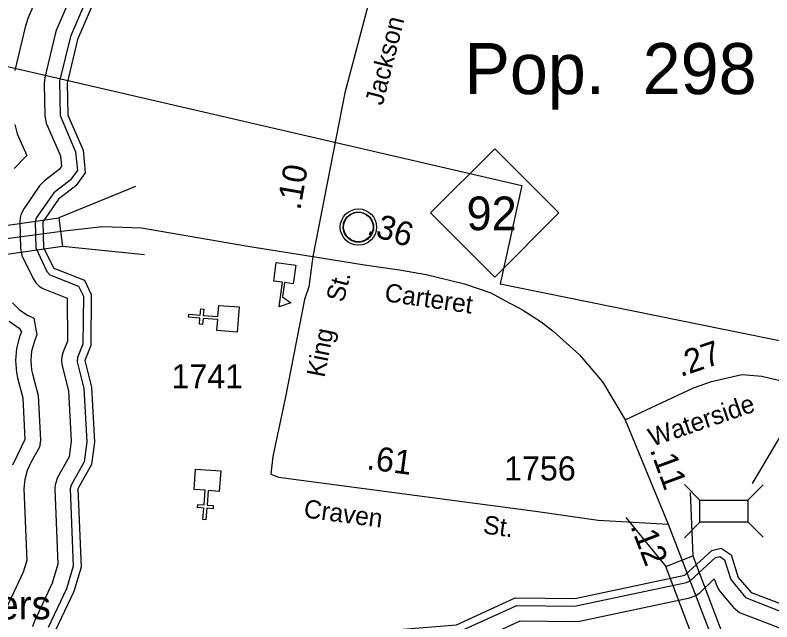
# Model space of a CAD drawing. Extents: x 2532689 to 2764727, y 536648 to 732970.
# Drawn here: x 2650104 to 2654033, y 633863 to 637015 of the extents above; entities that cross this region are included whole.
import ezdxf

# ---------------------------------------------------------------- set-up
doc = ezdxf.new("R2010")
doc.units = 0
for name, color, linetype in [('Exist Boundary Political City Limit New', 7, 'Continuous'), ('Exist Civil Demographics City Label', 7, 'Continuous'), ('Exist Civil Demographics Community CELL', 7, 'Continuous'), ('Exist Cultural Church CELL', 7, 'Continuous'), ('Exist Cultural Educational Facility High CELL', 7, 'Continuous'), ('Exist Hydrographic Buffer Line', 7, 'Continuous'), ('Exist Hydrographic Creek Double Shore', 7, 'Continuous'), ('Exist Hydrographic Point Label', 7, 'Continuous'), ('Exist Road Non-System Structure Non-Sys Other CELL', 7, 'Continuous'), ('Exist Road Primary NC Attributed', 7, 'Continuous'), ('Exist Road Primary NC Label', 7, 'Continuous'), ('Exist Road Primary NC Mileage Hundredths English Label', 7, 'Continuous'), ('Exist Road Primary NC Shield CELL', 7, 'Continuous'), ('Exist Road Primary NC Shield Number Label', 7, 'Continuous'), ('Exist Road Primary NC Structure Standard Bridge CELL', 7, 'Continuous'), ('Exist Road Secondary Mileage Hundredths English Label', 7, 'Continuous'), ('Exist Road Secondary Type 51 Attributed', 7, 'Continuous'), ('Exist Road Secondary Type 51 Label', 7, 'Continuous'), ('Exist Road Secondary Type 51 Number Label', 7, 'Continuous'), ('Map Preparation Boundary City Limit Buffer Line', 7, 'Continuous')]:
    doc.layers.add(name, color=color, linetype=linetype)

msp = doc.modelspace()

# ---------------------------------------------------------------- linework, layer by layer
at = {"layer": 'Exist Boundary Political City Limit New'}
msp.add_lwpolyline([(2649270.2, 636931.5), (2652734.5, 636130.1), (2652622.5, 635619.8), (2656339.5, 634864.7)], dxfattribs=at)
at = {"layer": 'Exist Civil Demographics Community CELL'}
msp.add_lwpolyline([(2651808.9, 635926.5), (2651809.9, 635932), (2651811.7, 635938.6), (2651814.6, 635945.8), (2651817.5, 635951.6), (2651820.9, 635957.3), (2651824.6, 635962.4), (2651828.6, 635966.8), (2651833.2, 635971.4), (2651838.7, 635976), (2651844.1, 635979.6), (2651849, 635982.5), (2651854.1, 635984.9), (2651859.5, 635987.2), (2651865.2, 635989.1), (2651869.5, 635990.2), (2651874.4, 635990.9), (2651878.5, 635991.7), (2651884.8, 635991.9), (2651889.3, 635991.8), (2651894.9, 635991.6), (2651899.8, 635990.8), (2651904.7, 635989.8), (2651909.8, 635988.4), (2651914.9, 635986.5), (2651921.6, 635983.6), (2651927.8, 635980.1), (2651932.9, 635976.5), (2651938.1, 635972.5), (2651941.4, 635969.4), (2651945.5, 635965), (2651949.4, 635960.3), (2651952.4, 635955.7), (2651955.6, 635950.7), (2651958, 635945.5), (2651960.1, 635940.5), (2651961.6, 635935.5), (2651962.9, 635930.9), (2651964, 635924.9), (2651964.6, 635920.2), (2651964.9, 635914.2), (2651964.7, 635908.4), (2651964.1, 635902.7), (2651963.2, 635897.2), (2651961.5, 635891.1), (2651959.7, 635885.2), (2651957.4, 635880.2), (2651954.2, 635874.2), (2651950.9, 635868.8), (2651947.5, 635864.2), (2651943.3, 635859.4), (2651938, 635854.4), (2651932.9, 635850.3), (2651927.9, 635846.9), (2651923.6, 635844.4), (2651916.8, 635841.1), (2651909.6, 635838.4), (2651903.7, 635837), (2651897.1, 635835.7), (2651892.7, 635835.2), (2651888.2, 635834.9), (2651882.6, 635834.9), (2651878.3, 635835.3), (2651872.7, 635836.1), (2651866.8, 635837.4), (2651862.2, 635838.7), (2651857, 635840.6), (2651852.4, 635842.5), (2651848.5, 635844.8), (2651841.7, 635848.9), (2651836.1, 635853.1), (2651831.2, 635857.6), (2651826.7, 635862.5), (2651823.6, 635866.4), (2651820.6, 635870.6), (2651816.5, 635877.7), (2651814.8, 635881.3), (2651813, 635885.3), (2651810.5, 635893.5), (2651808.9, 635900.5), (2651808.2, 635905.7), (2651807.9, 635912), (2651807.8, 635916.7), (2651808.4, 635923.2)], close=True, dxfattribs=at)
for centre, radius in [((2651886.5, 635914), 94.3), ((2651886.3, 635914.3), 76.7)]:
    msp.add_circle(centre, radius, dxfattribs=at)
at = {"layer": 'Exist Cultural Church CELL'}
for points in [[(2651151.6, 635376.9), (2651155.9, 635433.7), (2651080, 635439.5), (2651077.5, 635407.6), (2651061.6, 635408.8), (2651064, 635440.7), (2651004.1, 635445.3), (2651005.3, 635461.3), (2651065.3, 635456.7), (2651067.7, 635488.6), (2651083.6, 635487.4), (2651081.2, 635455.5), (2651157.1, 635449.7), (2651161.6, 635507.2), (2651267.8, 635499), (2651257.8, 635368.8)], [(2651163.5, 634541), (2651106.7, 634545.3), (2651100.9, 634469.3), (2651132.8, 634466.9), (2651131.6, 634451), (2651099.7, 634453.4), (2651095.1, 634393.4), (2651079.1, 634394.7), (2651083.7, 634454.6), (2651051.8, 634457.1), (2651053, 634473), (2651084.9, 634470.6), (2651090.7, 634546.5), (2651033.2, 634551), (2651041.4, 634657.1), (2651171.6, 634647.2)]]:
    msp.add_lwpolyline(points, close=True, dxfattribs=at)
at = {"layer": 'Exist Cultural Educational Facility High CELL'}
msp.add_lwpolyline([(2651561, 635716.5), (2651547.6, 635619.5), (2651502, 635625.8), (2651491.7, 635551.4), (2651535, 635521), (2651474.9, 635499.8), (2651492.5, 635627.1), (2651446.9, 635633.4), (2651460.3, 635730.4)], close=True, dxfattribs=at)
at = {"layer": 'Exist Hydrographic Buffer Line'}
for points in [[(2650498.7, 638976.2), (2650494.4, 638927.6), (2650499.5, 638698.2), (2650503.8, 638655.9), (2650516.6, 638608.8), (2650580.7, 638444.1), (2650595.9, 638411.5), (2650687.8, 638244.1), (2650695.4, 638222), (2650699.7, 638146), (2650608.2, 638025.3), (2650589.8, 637997.3), (2650485.8, 637819.1), (2650472.1, 637792.6), (2650400.1, 637632.1), (2650385.1, 637589.6), (2650320.9, 637349.9), (2650171, 636997.5), (2650156.3, 636953), (2650102.4, 636727.5)], [(2650472.9, 637297.7), (2650318.1, 636934.8), (2650311.7, 636915.7), (2650257.8, 636690.3), (2650254.5, 636659.4), (2650258.6, 636492.1), (2650265.8, 636453.9), (2650339.8, 636283.9), (2650344.7, 636230.4), (2650332.6, 636213.4), (2650256.3, 636154.7), (2650230.5, 636127.4), (2650149.5, 636009.2), (2650135.8, 635982.5), (2650130.2, 635962.2), (2650128.6, 635941.4), (2650131.5, 635804.2), (2650138.9, 635765.8), (2650197.3, 635647.2), (2650212.5, 635623.6), (2650227.2, 635608.8), (2650244.7, 635596.8), (2650375.3, 635544), (2650376.9, 635321.8), (2650354.4, 635266.2), (2650347.4, 635242.1), (2650345.5, 635221.3), (2650347.4, 635200.5), (2650382.2, 635063.2), (2650396, 634801.1), (2650385.5, 634719.6), (2650325, 634612.3), (2650311.3, 634574.2), (2650309.7, 634553.4), (2650325.9, 634162.1), (2650296.3, 634063.6), (2650204.1, 633867.5), (2650194.4, 633837.2)], [(2650548.5, 637271.6), (2650391.9, 636903.4), (2650335.5, 636671.6), (2650338.6, 636494.1), (2650418.3, 636304.2), (2650427.4, 636207.8), (2650390.7, 636157.1), (2650305.1, 636091.3), (2650215.5, 635964.1), (2650208.6, 635941.4), (2650211.6, 635806), (2650268.9, 635682.8), (2650284.6, 635666.1), (2650434.1, 635606.8), (2650458.5, 635555.3), (2650456.5, 635306), (2650428.6, 635236.3), (2650426.1, 635214.3), (2650461.8, 635075.4), (2650476.4, 634798), (2650462.8, 634693.9), (2650394.8, 634573), (2650389.6, 634553.4), (2650406.4, 634152), (2650371.2, 634034.9), (2650276.4, 633833.4)], [(2650102.8, 636446.3), (2650115.5, 636399.2), (2650164.9, 636285.7), (2650098.5, 636217.9)], [(2650090, 635520.7), (2650124.5, 635486.2), (2650164.5, 635458.2), (2650202, 635440.2), (2650217, 635353.5), (2650206.1, 635326.1), (2650189.9, 635269.9), (2650185.6, 635221.3), (2650189.9, 635172.7), (2650194.4, 635151.4), (2650223.3, 635038.9), (2650235.6, 634807.2), (2650230.9, 634771.1), (2650185.8, 634690.9), (2650166.5, 634649.1), (2650153.8, 634602), (2650149.5, 634553.4), (2650164.9, 634182.3), (2650146.4, 634121), (2650059.1, 633935.6)], [(2650073, 635425), (2650124.5, 635389), (2650137, 635369.3), (2650127.4, 635344.4), (2650111.2, 635283.8), (2650105.6, 635221.3), (2650111.2, 635158.8), (2650117.1, 635131.5), (2650144, 635026.7), (2650155.3, 634810.3), (2650116.1, 634730.2), (2650091.3, 634676.5)], [(2651739.7, 632508), (2651867.2, 632576.1), (2651882.4, 632591.1), (2651963.6, 632841.7), (2651986.4, 632929.9), (2652056.9, 633080.5), (2652111.2, 633425.1), (2652100.6, 633575), (2652052.6, 633693.7), (2652088.1, 633748.5), (2652117.2, 633784.4), (2652398.9, 633808.2), (2652709.2, 633948.4), (2653009.2, 633944.5), (2653589.9, 634067.1), (2653608.7, 634076.7), (2653740, 634196.8), (2653762.9, 634202.2), (2653787.8, 634185.7), (2653819.5, 634082.5), (2653895.4, 633989), (2654264.5, 633844.1)], [(2652445.9, 633739), (2652726.2, 633868.2), (2653008.1, 633864.5), (2653034.6, 633867.2), (2653606.7, 633988.8), (2653641.8, 634002.3), (2653659, 634014.3), (2653734.2, 634086.9), (2653743.1, 634059), (2653753.7, 634034.3), (2653765.8, 634017.2), (2653834.7, 633936.9), (2653865.7, 633911.1), (2654236.2, 633769.3)]]:
    msp.add_lwpolyline(points, dxfattribs=at)
at = {"layer": 'Exist Hydrographic Creek Double Shore'}
for points in [[(2650586.5, 637258.6), (2650428.6, 636887.7), (2650374.5, 636662.3), (2650378.6, 636495), (2650457.5, 636314.3), (2650468.6, 636196.5), (2650419.6, 636128.9), (2650329.6, 636059.6), (2650248.6, 635941.4), (2650251.6, 635806.9), (2650304.5, 635700.7), (2650463.7, 635638.2), (2650498.5, 635564.1), (2650496.7, 635298.1), (2650465.5, 635221.3), (2650501.6, 635081.5), (2650516.6, 634796.5), (2650501.6, 634681), (2650429.6, 634553.4), (2650446.6, 634146.9), (2650408.7, 634020.5), (2650312.5, 633816.4)], [(2651732.7, 632547.3), (2651847.8, 632611.1), (2651925.7, 632853.9), (2651948.6, 632943.5), (2652020.6, 633097.4), (2652071.7, 633431.1), (2652060.6, 633571.9), (2652007.7, 633697.7), (2652055.7, 633772), (2652096.7, 633822.9), (2652395.7, 633848.1), (2652700.8, 633988.5), (2653009.8, 633984.5), (2653581.7, 634106.2), (2653720.7, 634233.3), (2653770.7, 634245.2), (2653821.8, 634211.1), (2653857.7, 634094.3), (2653925.8, 634015), (2654278.6, 633881.6)]]:
    msp.add_lwpolyline(points, dxfattribs=at)
at = {"layer": 'Exist Road Non-System Structure Non-Sys Other CELL'}
for p, q in [((2653933.3, 634581.8), (2654617.9, 635745)), ((2653579.6, 634576.2), (2653659.6, 634496.1)), ((2653907.5, 634495.6), (2653987.5, 634575.6)), ((2653579.6, 634300.3), (2653659.6, 634380.3)), ((2653907.5, 634382.4), (2653987.5, 634302.4))]:
    msp.add_line(p, q, dxfattribs=at)
msp.add_lwpolyline([(2653659.6, 634496.1), (2653907.5, 634496.1), (2653907.5, 634380.3), (2653659.6, 634380.3)], close=True, dxfattribs=at)
at = {"layer": 'Exist Road Primary NC Attributed'}
for points in [[(2649760.2, 635814.3), (2650359.5, 635894.7), (2650558, 635917.8), (2650759.6, 635909.9), (2651312.1, 635815.5), (2651649.5, 635761.9)], [(2651649.5, 635761.9), (2651917.5, 635718), (2652099, 635691.2), (2652239.1, 635668.1), (2652436.6, 635619.3), (2652573.9, 635572.9), (2652645.9, 635531.8), (2652738.5, 635483.7), (2652834.6, 635422), (2652898.1, 635373.1), (2653034.7, 635250), (2653154, 635110.6), (2653272, 634912.5)], [(2653272, 634912.5), (2653494.2, 634369.9)], [(2653494.2, 634369.9), (2653720.9, 633781.9)]]:
    msp.add_lwpolyline(points, dxfattribs=at)
at = {"layer": 'Exist Road Primary NC Shield CELL'}
msp.add_lwpolyline([(2652261, 635987.3), (2652594, 636320.3), (2652927, 635987.3), (2652594, 635654.3)], close=True, dxfattribs=at)
at = {"layer": 'Exist Road Primary NC Structure Standard Bridge CELL'}
for p, q in [((2650729.6, 636125.2), (2650331.2, 635962.5)), ((2650775.8, 635769.5), (2650350.5, 635813.2)), ((2653608.6, 634535.5), (2653622.5, 634205.7)), ((2653274.7, 634404.5), (2653482.3, 634150.7))]:
    msp.add_line(p, q, dxfattribs=at)
for points in [[(2650350.5, 635813.2), (2649074.8, 635628.9), (2649055.4, 635778.2), (2650331.2, 635962.5)], [(2653622.5, 634205.7), (2653965.6, 633301.9), (2653825.5, 633246.9), (2653482.3, 634150.7)]]:
    msp.add_lwpolyline(points, close=True, dxfattribs=at)
at = {"layer": 'Exist Road Secondary Type 51 Attributed'}
for points in [[(2652250.6, 638236.5), (2652224.8, 638136.8), (2651997.9, 637299.2), (2651816.4, 636612.1), (2651649.5, 635761.9)], [(2651649.5, 635761.9), (2651628.6, 635603.2), (2651605.9, 635538.6), (2651507.2, 635032.2), (2651441.9, 634722.6), (2651432.2, 634630.6)], [(2653272, 634912.5), (2653626.8, 635079.2), (2653720, 635111.2), (2653877.1, 635148.7), (2653981.6, 635138.9), (2654461.9, 635025.6), (2654570.9, 634986), (2654633.2, 634973.5)], [(2651432.2, 634630.6), (2651472.5, 634615.5), (2652806.5, 634438.9), (2653131.8, 634392), (2653494.2, 634369.9)]]:
    msp.add_lwpolyline(points, dxfattribs=at)
at = {"layer": 'Map Preparation Boundary City Limit Buffer Line'}
msp.add_lwpolyline([(2649270.2, 636931.5), (2652734.5, 636130.1), (2652622.5, 635619.8), (2656339.5, 634864.7)], dxfattribs=at)

# ---------------------------------------------------------------- texts
at = {"layer": 'Exist Civil Demographics City Label'}
msp.add_text('Pop.  298', height=265, dxfattribs=at).set_placement((2652436.6, 636604.7))
at = {"layer": 'Exist Hydrographic Point Label'}
msp.add_text('Bonners', height=150, dxfattribs=at).set_placement((2649542.6, 633876.3))
at = {"layer": 'Exist Road Primary NC Label'}
msp.add_text('Carteret', height=95, rotation=351.7982, dxfattribs=at).set_placement((2652018.4, 635529.3))
at = {"layer": 'Exist Road Primary NC Mileage Hundredths English Label'}
for s, rotation, p in [('.36', 342.5613, (2651925.5, 635878.4)), ('.11', 290.1592, (2653398.2, 634757.5)), ('.12', 291.0837, (2653296.8, 634360.8))]:
    msp.add_text(s, height=125, rotation=rotation, dxfattribs=at).set_placement(p)
at = {"layer": 'Exist Road Primary NC Shield Number Label'}
msp.add_text('92', height=175, dxfattribs=at).set_placement((2652448.1, 635897.6))
at = {"layer": 'Exist Road Secondary Mileage Hundredths English Label'}
for s, rotation, p in [('.10', 79.9821, (2651584.4, 635998.3)), ('.27', 18.9407, (2653559.3, 635134.6)), ('.61', 352.4608, (2651925.8, 634656.9))]:
    msp.add_text(s, height=125, rotation=rotation, dxfattribs=at).set_placement(p)
at = {"layer": 'Exist Road Secondary Type 51 Label'}
for s, rotation, p in [('Jackson', 75.8208, (2652012, 636542.1)), ('St.', 75.6011, (2651809, 635519)), ('King   ', 78.9688, (2651710.1, 635128.9)), ('Waterside', 18.9407, (2653412.2, 634772.6)), ('Craven', 352.4608, (2651599.1, 634406.3)), ('St.', 352.4608, (2652530.4, 634322.7))]:
    msp.add_text(s, height=95, rotation=rotation, dxfattribs=at).set_placement(p)
at = {"layer": 'Exist Road Secondary Type 51 Number Label'}
for s, p in [('1741', (2650915.7, 635076.3)), ('1756', (2652642.9, 634597.6))]:
    msp.add_text(s, height=125, dxfattribs=at).set_placement(p)

doc.saveas('drawing.dxf')
